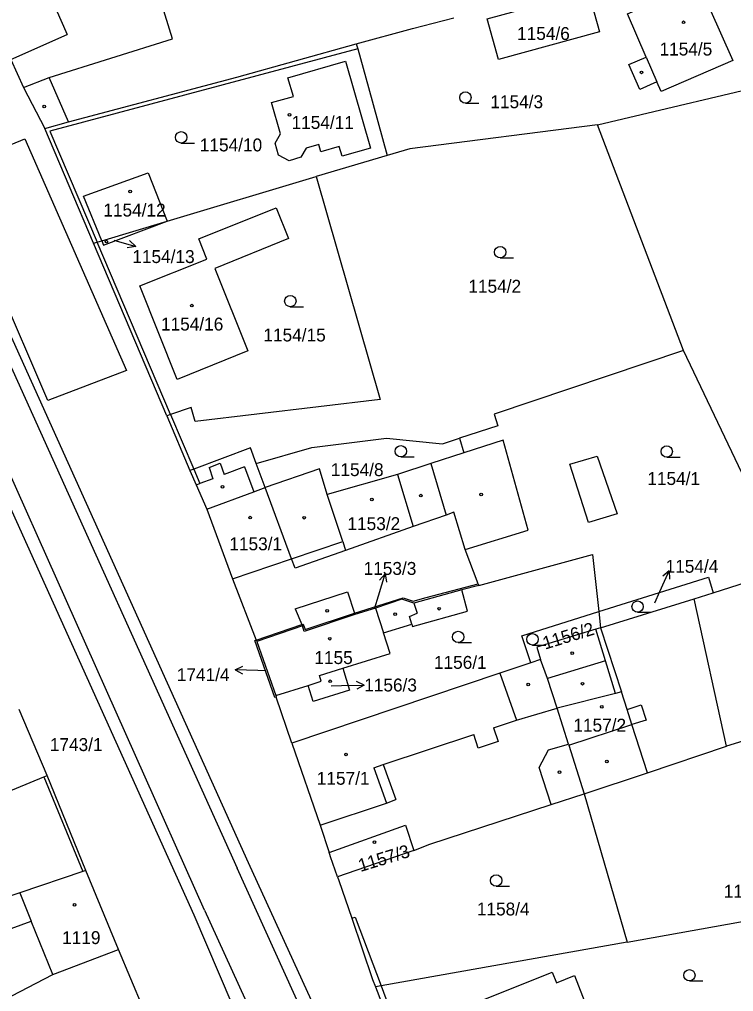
# Model space of a CAD drawing. Extents: x -724107 to -720612, y -1045267 to -1038441.
# Drawn here: x -722088.3 to -721994.2, y -1044219.7 to -1044091.6 of the extents above; entities that cross this region are included whole.
import ezdxf

# ---------------------------------------------------------------- set-up
doc = ezdxf.new("R2010")
doc.units = 0
for name, color, linetype in [('Hranice parcel', 7, 'Continuous'), ('Parcelní čísla', 7, 'Continuous'), ('Pop  PČ popisy', 7, 'Continuous'), ('Vnitřní kresba', 7, 'Continuous'), ('Značky budov', 7, 'Continuous'), ('Značky kultur', 7, 'Continuous')]:
    doc.layers.add(name, color=color, linetype=linetype)

msp = doc.modelspace()

# ---------------------------------------------------------------- linework, layer by layer
at = {"layer": 'Hranice parcel'}
for p, q in [((-722084.96, -1044105.97), (-722081.84, -1044105.08)), ((-722078.55, -1044121.07), (-722084.96, -1044105.97)), ((-722000.76, -1044135.22), (-722012.11, -1044105.49)), ((-722039.81, -1044109.5), (-722049.17, -1044112.3)), ((-722068.83, -1044118.17), (-722049.17, -1044112.3)), ((-722077.44, -1044120.74), (-722068.83, -1044118.17)), ((-722068.89, -1044143.82), (-722078.55, -1044121.07)), ((-721987.04, -1044163.99), (-722000.76, -1044135.22)), ((-722068.89, -1044143.82), (-722065.83, -1044151.02)), ((-722030.3, -1044146.77), (-722029.73, -1044148.67)), ((-722055.91, -1044153.26), (-722057.09, -1044150.08)), ((-722027.82, -1044165.95), (-722029.54, -1044161.41)), ((-721996.83, -1044167.13), (-721987.04, -1044163.99)), ((-722027.75, -1044166.14), (-722030, -1044166.75)), ((-722027.82, -1044165.95), (-722027.75, -1044166.14)), ((-721999.34, -1044167.91), (-721996.83, -1044167.13)), ((-722011.68, -1044171.73), (-721999.34, -1044167.91)), ((-721995.09, -1044187.32), (-721999.34, -1044167.91)), ((-722011.92, -1044169.59), (-722011.68, -1044171.73)), ((-722057.02, -1044173.54), (-722057.09, -1044173.35)), ((-722057.02, -1044173.54), (-722054.52, -1044180.66)), ((-722019.59, -1044175.92), (-722020.87, -1044176.35)), ((-722054.52, -1044180.66), (-722050.23, -1044179.32)), ((-722054.52, -1044180.66), (-722054.45, -1044180.85)), ((-722052.4, -1044186.94), (-722054.45, -1044180.85)), ((-722084.66, -1044191.19), (-722088.35, -1044182.5)), ((-722079.53, -1044203.69), (-722084.66, -1044191.19)), ((-722018.22, -1044195.01), (-722013.84, -1044193.59)), ((-722013.84, -1044193.59), (-722008.2, -1044213.13)), ((-722036.29, -1044201.05), (-722046.37, -1044204.55)), ((-722075.22, -1044214.13), (-722079.53, -1044203.69)), ((-722072, -1044221.85), (-722075.22, -1044214.13)), ((-722041.37, -1044219.05), (-722034.84, -1044235.93))]:
    msp.add_line(p, q, dxfattribs=at)
for points in [[(-722218.86, -1043877.33), (-722153.47, -1044000.55), (-722120.24, -1044065.07), (-722058.13, -1044202.66), (-721998.33, -1044333.24)], [(-722025.95, -1044300.34), (-722038.96, -1044271.2), (-722065.26, -1044209.58), (-722129.19, -1044067.94), (-722161.67, -1044006), (-722227.96, -1043879.3)], [(-722081.84, -1044105.08), (-722084.38, -1044099.25), (-722068.12, -1044094.12), (-722071.36, -1044083.61), (-722067.55, -1044082.3), (-722068.09, -1044080.67), (-722058.08, -1044077.75), (-722059.57, -1044071.68)], [(-722094.94, -1044084.25), (-722089.43, -1044096.88), (-722087.76, -1044100.54), (-722084.96, -1044105.97)], [(-721994.25, -1044097), (-722003.71, -1044101.09), (-722004.26, -1044099.82), (-722006.53, -1044100.81), (-722007.95, -1044097.53), (-722005.67, -1044096.55), (-722008.14, -1044090.87), (-721998.77, -1044086.81), (-721994.25, -1044097)], [(-722025.14, -1044096.87), (-722026.62, -1044091.52), (-722013.32, -1044087.86), (-722011.84, -1044093.2), (-722025.14, -1044096.87)], [(-722043.89, -1044094.82), (-722036.48, -1044092.77), (-722031.05, -1044091.39)], [(-722081.84, -1044105.08), (-722059.63, -1044099.19), (-722043.89, -1044094.82)], [(-722043.89, -1044094.82), (-722043.71, -1044095.46), (-722042.3, -1044100.54), (-722039.81, -1044109.5)], [(-722045.75, -1044109.6), (-722046.14, -1044108.32), (-722048.57, -1044109.04), (-722048.85, -1044108.08), (-722050.51, -1044108.56), (-722051.21, -1044109.75), (-722052.73, -1044110.2), (-722054.14, -1044109.47), (-722054.57, -1044107.87), (-722053.9, -1044106.65), (-722055.07, -1044102.54), (-722052.19, -1044101.72), (-722052.9, -1044099.26), (-722045.32, -1044097.08), (-722042.02, -1044108.54), (-722045.75, -1044109.6)], [(-722012.11, -1044105.49), (-721986.49, -1044099.4), (-721985.93, -1044099.27)], [(-722012.11, -1044105.49), (-722036.85, -1044108.62), (-722039.81, -1044109.5)], [(-722077.44, -1044120.74), (-722079.85, -1044114.89), (-722071.34, -1044111.78), (-722068.83, -1044118.17)], [(-722049.17, -1044112.3), (-722040.73, -1044141.65), (-722065.15, -1044144.56), (-722065.68, -1044142.72), (-722068.37, -1044143.64), (-722068.89, -1044143.82)], [(-722063.6, -1044123.15), (-722064.64, -1044120.48), (-722054.46, -1044116.39), (-722052.83, -1044120.45), (-722062.56, -1044124.41), (-722058.2, -1044135.26), (-722067.5, -1044139), (-722072.44, -1044126.7), (-722063.6, -1044123.15)], [(-722077.44, -1044120.74), (-722077.2, -1044121.31), (-722068.83, -1044118.17)], [(-722078.55, -1044121.07), (-722078.05, -1044120.92), (-722077.44, -1044120.74)], [(-722000.76, -1044135.22), (-722025.7, -1044143.61), (-722025.22, -1044145.12), (-722030.3, -1044146.77)], [(-722057.09, -1044150.08), (-722049.76, -1044147.97), (-722039.92, -1044146.74), (-722032.52, -1044147.49), (-722030.3, -1044146.77)], [(-722029.54, -1044161.41), (-722021.23, -1044158.87), (-722024.52, -1044147.03), (-722029.73, -1044148.67)], [(-722057.09, -1044150.08), (-722057.86, -1044148.02), (-722065.31, -1044150.82), (-722065.83, -1044151.02)], [(-722029.73, -1044148.67), (-722034.07, -1044150.1), (-722038.44, -1044151.53), (-722047.73, -1044154.17), (-722048.76, -1044150.79), (-722055.91, -1044153.26)], [(-722065.83, -1044151.02), (-722065.01, -1044152.91), (-722063.59, -1044156.1), (-722060.2, -1044165.28), (-722057.09, -1044173.35)], [(-722029.54, -1044161.41), (-722031.03, -1044156.52), (-722032.06, -1044156.88), (-722036.4, -1044158.39), (-722045.3, -1044161.53), (-722051.97, -1044163.88), (-722052.43, -1044162.65), (-722055.91, -1044153.26)], [(-722027.75, -1044166.14), (-722012.77, -1044162.06), (-722011.92, -1044169.59)], [(-722011.92, -1044169.59), (-721997.46, -1044165.08), (-721996.83, -1044167.13)], [(-722057.09, -1044173.35), (-722051.08, -1044171.31), (-722050.88, -1044171.24), (-722050.63, -1044171.95), (-722044.13, -1044169.81), (-722037.72, -1044167.78), (-722036.4, -1044168.23), (-722034.69, -1044167.73), (-722027.82, -1044165.95)], [(-722030, -1044166.75), (-722036.31, -1044168.47), (-722037.88, -1044167.94), (-722041.38, -1044169.15), (-722044.07, -1044170), (-722050.76, -1044172.2), (-722051, -1044171.49), (-722057.02, -1044173.54)], [(-722045.68, -1044177.07), (-722039.44, -1044175.11), (-722040.32, -1044172.41), (-722036.58, -1044171.25), (-722036.49, -1044171.55), (-722029.23, -1044169.56), (-722030, -1044166.75)], [(-722020.87, -1044176.35), (-722022.07, -1044172.78), (-722011.92, -1044169.59)], [(-722011.68, -1044171.73), (-722012.3, -1044171.92), (-722020.08, -1044174.28), (-722019.59, -1044175.92)], [(-722054.45, -1044180.85), (-722054.65, -1044180.91), (-722057.28, -1044173.42), (-722057.09, -1044173.35)], [(-722020.87, -1044176.35), (-722024.97, -1044177.73), (-722052.4, -1044186.94)], [(-722018.22, -1044195.01), (-722019.78, -1044190.14), (-722018.56, -1044187.79), (-722015.92, -1044187.06), (-722017.43, -1044182.31), (-722018.71, -1044178.42), (-722019.59, -1044175.92)], [(-722045.68, -1044177.07), (-722044.8, -1044179.93), (-722049.57, -1044181.45), (-722050.23, -1044179.32)], [(-722050.23, -1044179.32), (-722048.51, -1044178.78), (-722048.74, -1044178.03), (-722045.68, -1044177.07)], [(-721965.84, -1044178.33), (-721966.48, -1044178.53), (-721995.09, -1044187.32)], [(-722052.4, -1044186.94), (-722048.67, -1044197.73), (-722047.48, -1044201.33)], [(-722013.84, -1044193.59), (-722005.49, -1044190.85), (-721995.09, -1044187.32)], [(-722106.43, -1044191.31), (-722106.26, -1044191.73), (-722104.59, -1044195.83), (-722097.15, -1044192.8), (-722096.82, -1044193.6), (-722093.8, -1044192.35), (-722092.87, -1044194.59), (-722085.08, -1044191.36), (-722084.66, -1044191.19)], [(-722036.29, -1044201.05), (-722034.21, -1044200.22), (-722018.22, -1044195.01)], [(-722047.48, -1044201.33), (-722037.39, -1044197.74), (-722036.29, -1044201.05)], [(-722046.37, -1044204.55), (-722047.31, -1044201.9), (-722047.4, -1044201.58), (-722047.48, -1044201.33)], [(-722079.53, -1044203.69), (-722079.96, -1044203.83), (-722088.25, -1044206.64), (-722093.77, -1044208.51), (-722095.43, -1044209.07), (-722096.66, -1044209.48), (-722097.38, -1044209.71)], [(-722046.37, -1044204.55), (-722046.21, -1044205.01), (-722044.49, -1044209.97), (-722041.74, -1044218.07), (-722041.37, -1044219.05)], [(-722008.2, -1044213.13), (-721971.46, -1044206.57), (-721970.94, -1044206.48)], [(-722097.38, -1044209.71), (-722095.66, -1044215.57), (-722092.89, -1044214.76), (-722090.42, -1044220.77), (-722083.89, -1044217.39), (-722075.22, -1044214.13)], [(-722008.2, -1044213.13), (-722040.62, -1044218.91), (-722041.37, -1044219.05)], [(-722027.63, -1044220.92), (-722018.08, -1044217.09), (-722017.51, -1044218.5), (-722015.15, -1044217.56), (-722013.04, -1044222.99), (-722015.44, -1044223.95), (-722014.88, -1044225.34), (-722024.34, -1044229.13), (-722027.63, -1044220.92)]]:
    msp.add_lwpolyline(points, dxfattribs=at)
at = {"layer": 'Pop  PČ popisy'}
for p, q in [((-722075.86, -1044120.66), (-722072.97, -1044121.49)), ((-722072.97, -1044121.49), (-722074.08, -1044121.69)), ((-722072.97, -1044121.49), (-722073.8, -1044120.73)), ((-722040.95, -1044167.5), (-722040.07, -1044164.63)), ((-722040.07, -1044164.63), (-722040.84, -1044165.44)), ((-722040.07, -1044164.63), (-722039.89, -1044165.73)), ((-722003.86, -1044166.96), (-722002.64, -1044164.22)), ((-722002.64, -1044164.22), (-722003.5, -1044164.93)), ((-722002.64, -1044164.22), (-722002.59, -1044165.34)), ((-722041.43, -1044169.11), (-722040.95, -1044167.5)), ((-722004.52, -1044168.45), (-722003.86, -1044166.96)), ((-722059.87, -1044177.26), (-722058.85, -1044176.79)), ((-722056.87, -1044177.36), (-722059.87, -1044177.26)), ((-722059.87, -1044177.26), (-722058.89, -1044177.79)), ((-722055.8, -1044177.4), (-722056.87, -1044177.36)), ((-722042.85, -1044179.3), (-722043.86, -1044178.81)), ((-722047.22, -1044179.38), (-722045.85, -1044179.35)), ((-722045.85, -1044179.35), (-722042.85, -1044179.3)), ((-722042.85, -1044179.3), (-722043.84, -1044179.82))]:
    msp.add_line(p, q, dxfattribs=at)
at = {"layer": 'Vnitřní kresba'}
for p, q in [((-722121.86, -1044065.59), (-722059.59, -1044203.41)), ((-722063.9, -1044208.95), (-722127.19, -1044067.3)), ((-722087.57, -1044081.03), (-722082, -1044093.59)), ((-722089.43, -1044096.88), (-722082, -1044093.59)), ((-722043.71, -1044095.46), (-722084.28, -1044106.3)), ((-722005.67, -1044096.55), (-722004.26, -1044099.82)), ((-722087.76, -1044100.54), (-722084.38, -1044099.25)), ((-722097.63, -1044111.48), (-722087.57, -1044107.3)), ((-722087.57, -1044107.3), (-722074.2, -1044137.82)), ((-722084.28, -1044106.3), (-722078.05, -1044120.92)), ((-722084.55, -1044141.77), (-722097.63, -1044111.48)), ((-722068.37, -1044143.64), (-722078.05, -1044120.92)), ((-722074.2, -1044137.82), (-722084.55, -1044141.77)), ((-722068.37, -1044143.64), (-722065.31, -1044150.82)), ((-722015.73, -1044150.19), (-722012.12, -1044149.11)), ((-722012.12, -1044149.11), (-722009.52, -1044156.72)), ((-722065.31, -1044150.82), (-722064.5, -1044152.72)), ((-722063.29, -1044150.63), (-722061.82, -1044150.03)), ((-722063.29, -1044150.63), (-722062.81, -1044152.09)), ((-722061.82, -1044150.03), (-722061.29, -1044151.52)), ((-722058.62, -1044150.52), (-722061.29, -1044151.52)), ((-722058.62, -1044150.52), (-722057.39, -1044153.81)), ((-722034.07, -1044150.1), (-722032.06, -1044156.88)), ((-722013.29, -1044157.88), (-722015.73, -1044150.19)), ((-722062.81, -1044152.09), (-722064.5, -1044152.72)), ((-722038.44, -1044151.53), (-722036.4, -1044158.39)), ((-722065.01, -1044152.91), (-722064.5, -1044152.72)), ((-722057.39, -1044153.81), (-722055.91, -1044153.26)), ((-722063.59, -1044156.1), (-722057.39, -1044153.81)), ((-722045.68, -1044160.36), (-722047.73, -1044154.17)), ((-722009.52, -1044156.72), (-722013.29, -1044157.88)), ((-722052.43, -1044162.65), (-722045.68, -1044160.36)), ((-722045.68, -1044160.36), (-722045.3, -1044161.53)), ((-722060.2, -1044165.28), (-722052.43, -1044162.65)), ((-722051.93, -1044169.24), (-722045.04, -1044167.01)), ((-722045.04, -1044167.01), (-722044.13, -1044169.81)), ((-722036.31, -1044168.47), (-722035.87, -1044169.8)), ((-722051.93, -1044169.24), (-722051.08, -1044171.31)), ((-722044.13, -1044169.81), (-722044.07, -1044170)), ((-722041.38, -1044169.15), (-722040.32, -1044172.41)), ((-722036.9, -1044170.23), (-722035.87, -1044169.8)), ((-722036.58, -1044171.25), (-722036.9, -1044170.23)), ((-722051.08, -1044171.31), (-722051, -1044171.49)), ((-722011.03, -1044176.1), (-722012.3, -1044171.92)), ((-722011.68, -1044171.73), (-722008.95, -1044180.18)), ((-722011.03, -1044176.1), (-722018.71, -1044178.42)), ((-722009.73, -1044180.4), (-722011.03, -1044176.1)), ((-722024.97, -1044177.73), (-722022.77, -1044183.92)), ((-722009.73, -1044180.4), (-722017.43, -1044182.31)), ((-722008.95, -1044180.18), (-722009.73, -1044180.4)), ((-722008.2, -1044182.48), (-722008.95, -1044180.18)), ((-722022.77, -1044183.92), (-722017.43, -1044182.31)), ((-722008.2, -1044182.48), (-722006.35, -1044181.88)), ((-722007.55, -1044184.48), (-722008.2, -1044182.48)), ((-722006.35, -1044181.88), (-722005.7, -1044183.88)), ((-722025.79, -1044184.92), (-722022.77, -1044183.92)), ((-722005.7, -1044183.88), (-722007.55, -1044184.48)), ((-722025.79, -1044184.92), (-722025.2, -1044186.72)), ((-722015.88, -1044187.18), (-722007.55, -1044184.48)), ((-722005.49, -1044190.85), (-722007.55, -1044184.48)), ((-722040.35, -1044189.76), (-722028.39, -1044185.79)), ((-722027.81, -1044187.57), (-722028.39, -1044185.79)), ((-722025.2, -1044186.72), (-722027.81, -1044187.57)), ((-722015.92, -1044187.06), (-722015.88, -1044187.18)), ((-722015.88, -1044187.18), (-722013.84, -1044193.59)), ((-722041.59, -1044190.17), (-722040.35, -1044189.76)), ((-722041.59, -1044190.17), (-722039.92, -1044194.85)), ((-722040.35, -1044189.76), (-722038.67, -1044194.35)), ((-722085.08, -1044191.36), (-722079.96, -1044203.83)), ((-722039.92, -1044194.85), (-722038.67, -1044194.35)), ((-722048.67, -1044197.73), (-722039.92, -1044194.85)), ((-722000.48, -1044333.91), (-722059.59, -1044203.41)), ((-722088.25, -1044206.64), (-722086.74, -1044210.37)), ((-722063.9, -1044208.95), (-722023.36, -1044297.64)), ((-722044.49, -1044209.97), (-722044.06, -1044209.84)), ((-722044.06, -1044209.84), (-722040.62, -1044218.91)), ((-722093.65, -1044212.91), (-722086.74, -1044210.37)), ((-722083.89, -1044217.39), (-722086.74, -1044210.37)), ((-722040.62, -1044218.91), (-722034.21, -1044235.82))]:
    msp.add_line(p, q, dxfattribs=at)
at = {"layer": 'Značky budov'}
for centre in [(-722000.74, -1044091.96), (-722006.3, -1044098.56), (-722085.02, -1044103.06), (-722052.71, -1044104.16), (-722073.71, -1044114.26), (-722076.84, -1044120.86), (-722065.57, -1044129.29), (-722061.54, -1044153.15), (-722041.83, -1044154.83), (-722035.38, -1044154.32), (-722027.42, -1044154.16), (-722057.88, -1044157.22), (-722050.76, -1044157.23), (-722047.74, -1044169.5), (-722038.76, -1044169.95), (-722032.99, -1044169.22), (-722047.4, -1044173.17), (-722015.42, -1044175.08), (-722047.35, -1044178.78), (-722021.22, -1044179.21), (-722014.08, -1044179.1), (-722011.54, -1044182.15), (-722045.25, -1044188.43), (-722010.85, -1044189.34), (-722017.1, -1044190.76), (-722041.51, -1044199.96), (-722081.02, -1044208.22)]:
    msp.add_circle(centre, 0.175, dxfattribs=at)
at = {"layer": 'Značky kultur'}
for p, q in [((-722029.51, -1044102.62), (-722027.76, -1044102.62)), ((-722066.97, -1044107.87), (-722065.22, -1044107.87)), ((-722024.92, -1044123), (-722023.17, -1044123)), ((-722052.59, -1044129.44), (-722050.84, -1044129.44)), ((-722038.02, -1044149.23), (-722036.27, -1044149.23)), ((-722002.97, -1044149.26), (-722001.22, -1044149.26)), ((-722006.81, -1044169.69), (-722005.06, -1044169.69)), ((-722030.47, -1044173.69), (-722028.72, -1044173.69)), ((-722020.67, -1044174), (-722018.92, -1044174)), ((-722025.46, -1044205.78), (-722023.71, -1044205.78)), ((-721999.98, -1044218.26), (-721998.23, -1044218.26))]:
    msp.add_line(p, q, dxfattribs=at)
for centre in [(-722029.51, -1044101.87), (-722066.97, -1044107.12), (-722024.92, -1044122.25), (-722052.59, -1044128.69), (-722038.02, -1044148.48), (-722002.97, -1044148.51), (-722006.81, -1044168.94), (-722030.47, -1044172.94), (-722020.67, -1044173.25), (-722025.46, -1044205.03), (-721999.98, -1044217.51)]:
    msp.add_circle(centre, 0.75, dxfattribs=at)

# ---------------------------------------------------------------- texts
at = {"layer": 'Parcelní čísla'}
for s, p in [('1154/6', (-722022.7, -1044094.29)), ('1154/5', (-722003.92, -1044096.34)), ('1154/3', (-722026.22, -1044103.28)), ('1154/11', (-722052.43, -1044106.01)), ('1154/10', (-722064.52, -1044108.97)), ('1154/12', (-722077.24, -1044117.55)), ('1154/13', (-722073.42, -1044123.68)), ('1154/2', (-722029.12, -1044127.59)), ('1154/16', (-722069.64, -1044132.57)), ('1154/15', (-722056.14, -1044134.01)), ('1154/8', (-722047.25, -1044151.75)), ('1154/1', (-722005.53, -1044152.92)), ('1153/2', (-722045.06, -1044158.86)), ('1153/1', (-722060.63, -1044161.52)), ('1153/3', (-722042.93, -1044164.76)), ('1154/4', (-722003.12, -1044164.48)), ('1155', (-722049.42, -1044176.51)), ('1156/1', (-722033.66, -1044177.14)), ('1741/4', (-722067.55, -1044178.76)), ('1156/3', (-722042.85, -1044180.12)), ('1157/2', (-722015.28, -1044185.41)), ('1743/1', (-722084.29, -1044187.97)), ('1157/1', (-722049.1, -1044192.41)), ('1158/1', (-721995.45, -1044207.29)), ('1158/4', (-722028, -1044209.63)), ('1119', (-722082.67, -1044213.4))]:
    msp.add_text(s, height=1.7, dxfattribs=at).set_placement(p)
for s, p in [('1156/2', (-722019.02, -1044174.62)), ('1157/3', (-722043.34, -1044203.91))]:
    msp.add_text(s, height=1.7, rotation=17, dxfattribs=at).set_placement(p)

doc.saveas('drawing.dxf')
